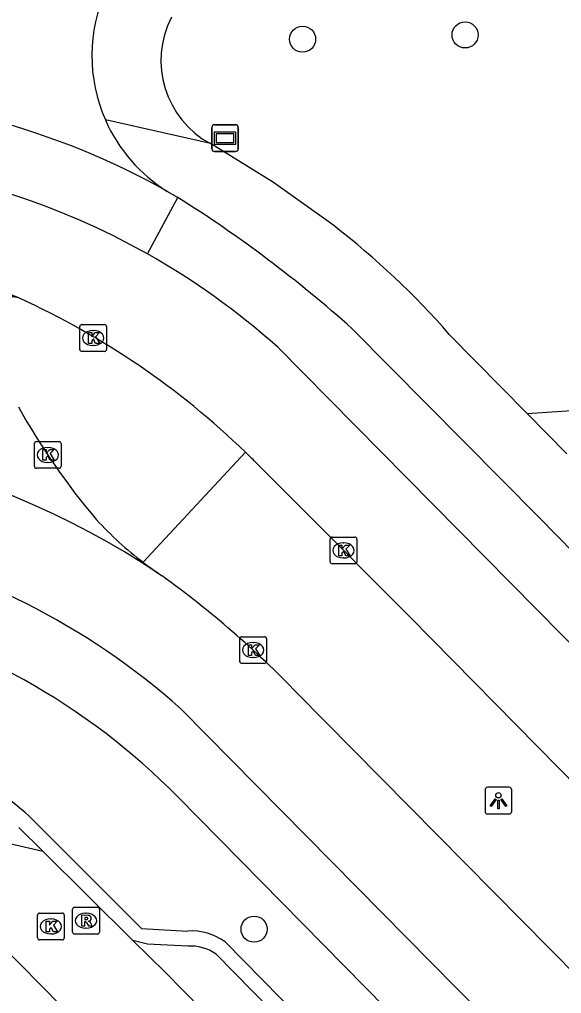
# Model space of a CAD drawing. Extents: x 158474 to 159560, y 388525 to 389605.
# Drawn here: x 159135.39 to 159155.68, y 389132.09 to 389168.54 of the extents above; entities that cross this region are included whole.
import ezdxf

# ---------------------------------------------------------------- set-up
doc = ezdxf.new("R2010")
doc.units = 0
for name, color, linetype in [('IMGEO_Boom', 7, 'Continuous'), ('IMGEO_Kolk', 7, 'Continuous'), ('IMGEO_Lichtpunt', 7, 'Continuous'), ('IMGEO_Rijbaan_lokaal_gesloten', 7, 'Continuous'), ('IMGEO_Rijbaan_lokaal_open', 7, 'Continuous'), ('IMGEO_Rioolput', 7, 'Continuous'), ('IMGEO_Verkeerseiland_groen', 7, 'Continuous'), ('IMGEO_Verklikker', 7, 'Continuous'), ('IMGEO_Voetpad_halfverhard', 7, 'Continuous'), ('IMGEO_Voetpad_open', 7, 'Continuous')]:
    doc.layers.add(name, color=color, linetype=linetype)

msp = doc.modelspace()

# ---------------------------------------------------------------- linework, layer by layer
at = {"layer": 'IMGEO_Boom'}
for centre in [(159152.069, 389167.963), (159145.986, 389167.804), (159144.17, 389134.503)]:
    msp.add_circle(centre, 0.489, dxfattribs=at)
at = {"layer": 'IMGEO_Kolk'}
for p, q in [((159137.646, 389156.197), (159137.646, 389157.049)), ((159137.721, 389157.123), (159138.573, 389157.123)), ((159138.647, 389157.049), (159138.647, 389156.197)), ((159138.134, 389156.903), (159138.159, 389156.903)), ((159138.157, 389156.343), (159138.132, 389156.343)), ((159138.573, 389156.123), (159137.721, 389156.123)), ((159135.945, 389151.823), (159135.945, 389152.675)), ((159136.02, 389152.749), (159136.872, 389152.749)), ((159136.946, 389152.675), (159136.946, 389151.823)), ((159136.433, 389152.529), (159136.458, 389152.529)), ((159136.456, 389151.969), (159136.431, 389151.969)), ((159136.872, 389151.749), (159136.02, 389151.749)), ((159147.017, 389148.248), (159147.017, 389149.1)), ((159147.092, 389149.174), (159147.944, 389149.174)), ((159148.018, 389149.1), (159148.018, 389148.248)), ((159147.505, 389148.954), (159147.53, 389148.954)), ((159147.528, 389148.394), (159147.503, 389148.394)), ((159147.944, 389148.174), (159147.092, 389148.174)), ((159143.71, 389145.445), (159144.562, 389145.445)), ((159143.635, 389144.519), (159143.635, 389145.371)), ((159144.123, 389145.225), (159144.148, 389145.225)), ((159144.636, 389145.371), (159144.636, 389144.519)), ((159144.146, 389144.665), (159144.121, 389144.665)), ((159144.562, 389144.445), (159143.71, 389144.445)), ((159136.063, 389134.178), (159136.063, 389135.03)), ((159136.138, 389135.104), (159136.99, 389135.104)), ((159136.551, 389134.884), (159136.576, 389134.884)), ((159137.064, 389135.03), (159137.064, 389134.178)), ((159136.99, 389134.104), (159136.138, 389134.104)), ((159136.574, 389134.324), (159136.549, 389134.324))]:
    msp.add_line(p, q, dxfattribs=at)
for points in [[(159137.646, 389156.197), (159137.646, 389157.049)], [(159137.721, 389157.123), (159138.573, 389157.123)], [(159138.647, 389157.049), (159138.647, 389156.197)], [(159137.967, 389156.823), (159138.09, 389156.823), (159138.09, 389156.672), (159138.22, 389156.823), (159138.384, 389156.823), (159138.238, 389156.672), (159138.391, 389156.423), (159138.239, 389156.423), (159138.154, 389156.587), (159138.09, 389156.52), (159138.09, 389156.423), (159137.967, 389156.423), (159137.967, 389156.823)], [(159138.573, 389156.123), (159137.721, 389156.123)], [(159135.945, 389151.823), (159135.945, 389152.675)], [(159136.02, 389152.749), (159136.872, 389152.749)], [(159136.946, 389152.675), (159136.946, 389151.823)], [(159136.266, 389152.449), (159136.389, 389152.449), (159136.389, 389152.298), (159136.519, 389152.449), (159136.683, 389152.449), (159136.537, 389152.298), (159136.69, 389152.049), (159136.538, 389152.049), (159136.453, 389152.213), (159136.389, 389152.146), (159136.389, 389152.049), (159136.266, 389152.049), (159136.266, 389152.449)], [(159136.872, 389151.749), (159136.02, 389151.749)], [(159147.017, 389148.248), (159147.017, 389149.1)], [(159147.092, 389149.174), (159147.944, 389149.174)], [(159148.018, 389149.1), (159148.018, 389148.248)], [(159147.338, 389148.874), (159147.461, 389148.874), (159147.461, 389148.723), (159147.591, 389148.874), (159147.755, 389148.874), (159147.609, 389148.723), (159147.762, 389148.474), (159147.61, 389148.474), (159147.525, 389148.638), (159147.461, 389148.571), (159147.461, 389148.474), (159147.338, 389148.474), (159147.338, 389148.874)], [(159147.944, 389148.174), (159147.092, 389148.174)], [(159143.71, 389145.445), (159144.562, 389145.445)], [(159143.635, 389144.519), (159143.635, 389145.371)], [(159143.956, 389145.145), (159144.079, 389145.145), (159144.079, 389144.994), (159144.209, 389145.145), (159144.373, 389145.145), (159144.227, 389144.994), (159144.38, 389144.745), (159144.228, 389144.745), (159144.143, 389144.909), (159144.079, 389144.842), (159144.079, 389144.745), (159143.956, 389144.745), (159143.956, 389145.145)], [(159144.636, 389145.371), (159144.636, 389144.519)], [(159144.562, 389144.445), (159143.71, 389144.445)], [(159136.063, 389134.178), (159136.063, 389135.03)], [(159136.138, 389135.104), (159136.99, 389135.104)], [(159137.064, 389135.03), (159137.064, 389134.178)], [(159136.384, 389134.804), (159136.507, 389134.804), (159136.507, 389134.653), (159136.637, 389134.804), (159136.801, 389134.804), (159136.655, 389134.653), (159136.808, 389134.404), (159136.656, 389134.404), (159136.571, 389134.568), (159136.507, 389134.501), (159136.507, 389134.404), (159136.384, 389134.404), (159136.384, 389134.804)], [(159136.99, 389134.104), (159136.138, 389134.104)]]:
    msp.add_lwpolyline(points, dxfattribs=at)
for centre, start, end in [((159137.723, 389157.047), 91.552, 178.448), ((159137.723, 389157.047), 91.552, 178.448), ((159138.571, 389157.047), 1.552, 88.448), ((159138.571, 389157.047), 1.552, 88.448), ((159137.723, 389156.199), 181.552, 268.448), ((159137.723, 389156.199), 181.552, 268.448), ((159138.571, 389156.199), 271.552, 358.448), ((159138.571, 389156.199), 271.552, 358.448), ((159136.022, 389152.673), 91.552, 178.448), ((159136.022, 389152.673), 91.552, 178.448), ((159136.87, 389152.673), 1.552, 88.448), ((159136.87, 389152.673), 1.552, 88.448), ((159136.022, 389151.825), 181.552, 268.448), ((159136.022, 389151.825), 181.552, 268.448), ((159136.87, 389151.825), 271.552, 358.448), ((159136.87, 389151.825), 271.552, 358.448), ((159147.094, 389149.098), 91.552, 178.448), ((159147.094, 389149.098), 91.552, 178.448), ((159147.942, 389149.098), 1.552, 88.448), ((159147.942, 389149.098), 1.552, 88.448), ((159147.094, 389148.25), 181.552, 268.448), ((159147.094, 389148.25), 181.552, 268.448), ((159147.942, 389148.25), 271.552, 358.448), ((159147.942, 389148.25), 271.552, 358.448), ((159143.712, 389145.369), 91.552, 178.448), ((159143.712, 389145.369), 91.552, 178.448), ((159144.56, 389145.369), 1.552, 88.448), ((159144.56, 389145.369), 1.552, 88.448), ((159143.712, 389144.521), 181.552, 268.448), ((159143.712, 389144.521), 181.552, 268.448), ((159144.56, 389144.521), 271.552, 358.448), ((159144.56, 389144.521), 271.552, 358.448), ((159136.14, 389135.028), 91.552, 178.448), ((159136.14, 389135.028), 91.552, 178.448), ((159136.988, 389135.028), 1.552, 88.448), ((159136.988, 389135.028), 1.552, 88.448), ((159136.14, 389134.18), 181.552, 268.448), ((159136.14, 389134.18), 181.552, 268.448), ((159136.988, 389134.18), 271.552, 358.448), ((159136.988, 389134.18), 271.552, 358.448)]:
    msp.add_arc(centre, 0.0765, start, end, dxfattribs=at)
for centre, major_axis, ratio, start_param, end_param in [((159138.133, 389156.623), (-0.387, 0.002), 0.722429, 4.712389, 7.853982), ((159138.158, 389156.623), (-0.39, 0.002), 0.717154, 1.570796, 4.712389), ((159136.432, 389152.249), (-0.387, 0.002), 0.722429, 4.712389, 7.853982), ((159136.457, 389152.249), (-0.39, 0.002), 0.717154, 1.570796, 4.712389), ((159147.504, 389148.674), (-0.387, 0.002), 0.722429, 4.712389, 7.853982), ((159147.529, 389148.674), (-0.39, 0.002), 0.717154, 1.570796, 4.712389), ((159144.122, 389144.945), (-0.387, 0.002), 0.722429, 4.712389, 7.853982), ((159144.147, 389144.945), (-0.39, 0.002), 0.717154, 1.570796, 4.712389), ((159136.55, 389134.604), (-0.387, 0.002), 0.722429, 4.712389, 7.853982), ((159136.575, 389134.604), (-0.39, 0.002), 0.717154, 1.570796, 4.712389)]:
    msp.add_ellipse(centre, major_axis=major_axis, ratio=ratio, start_param=start_param, end_param=end_param, dxfattribs=at)
at = {"layer": 'IMGEO_Lichtpunt'}
for p, q in [((159152.818, 389139.716), (159152.818, 389138.909)), ((159152.818, 389139.716), (159152.818, 389138.909)), ((159153.72, 389139.811), (159152.912, 389139.811)), ((159153.72, 389139.811), (159152.912, 389139.811)), ((159153.814, 389138.909), (159153.814, 389139.716)), ((159153.814, 389138.909), (159153.814, 389139.716)), ((159152.912, 389138.815), (159153.72, 389138.815)), ((159152.912, 389138.815), (159153.72, 389138.815))]:
    msp.add_line(p, q, dxfattribs=at)
for points in [[(159153.192, 389139.38), (159153.231, 389139.352), (159153.043, 389139.09), (159153.005, 389139.117), (159153.192, 389139.38)], [(159153.294, 389139.332), (159153.341, 389139.332), (159153.341, 389139.01), (159153.294, 389139.01), (159153.294, 389139.332)], [(159153.404, 389139.352), (159153.442, 389139.379), (159153.629, 389139.117), (159153.59, 389139.089), (159153.404, 389139.352)]]:
    msp.add_lwpolyline(points, dxfattribs=at)
msp.add_circle((159153.317, 389139.514), 0.0994, dxfattribs=at)
for centre, start, end in [((159152.912, 389139.716), 90, 180), ((159152.912, 389139.716), 90, 180), ((159153.72, 389139.716), 0, 90), ((159153.72, 389139.716), 0, 90), ((159152.912, 389138.909), 180, 270), ((159152.912, 389138.909), 180, 270), ((159153.72, 389138.909), 270, 0), ((159153.72, 389138.909), 270, 360)]:
    msp.add_arc(centre, 0.0946, start, end, dxfattribs=at)
at = {"layer": 'IMGEO_Rijbaan_lokaal_gesloten'}
for points in [[(159140.179, 389159.767), (159141.311, 389161.883)], [(159141.311, 389161.883), (159140.915, 389162.11)], [(159147.841, 389156.971), (159154.825, 389149.919), (159175.579, 389128.795), (159195.309, 389108.673)], [(159193.637, 389107.056), (159177.987, 389122.943), (159145.042, 389156.293)], [(159144.226, 389151.978), (159145.867, 389150.327), (159150.027, 389146.168), (159155.566, 389140.54), (159162.954, 389133.033), (159172.136, 389123.74), (159176.308, 389119.517), (159176.995, 389118.821), (159187.175, 389108.509), (159189.944, 389105.704)], [(159140.593, 389147.815), (159140.726, 389147.726)], [(159145.784, 389143.339), (159152.079, 389136.97), (159162.681, 389126.245), (159168.494, 389120.346), (159172.761, 389116.016), (159183.606, 389105.012), (159185.272, 389103.322)], [(159182.805, 389100.991), (159178.555, 389105.125), (159170.221, 389113.572), (159162.354, 389121.545), (159153.628, 389130.389), (159141.446, 389142.737)], [(159141.329, 389139.438), (159180.151, 389100.011)]]:
    msp.add_lwpolyline(points, dxfattribs=at)
for centre, radius, start, end in [((159127.072, 389137.523), 28.216, 60.6196, 89.5071), ((159126.448, 389135.405), 27.965, 60.5937, 107.2023), ((159115.356, 389120.582), 48.779, 48.2442, 57.8533), ((159127.43, 389139.718), 20.038, 66.6024, 93.3214), ((159126.45, 389135.408), 27.961, 48.3241, 60.5938), ((159122.879, 389130.636), 30.186, 46.0037, 65.5197), ((159122.973, 389121.224), 31.899, 56.4706, 99.4498), ((159130.018, 389137.883), 20.013, 44.7704, 46.2949), ((159123.387, 389122.411), 27.189, 48.3803, 107.472), ((159118.22, 389116.668), 38.355, 44.0564, 54.0709), ((159123.175, 389121.562), 25.478, 44.5583, 109.3474)]:
    msp.add_arc(centre, radius, start, end, dxfattribs=at)
at = {"layer": 'IMGEO_Rijbaan_lokaal_open'}
for points in [[(159118.447, 389141.545), (159136.263, 389137.418)], [(159174.38, 389093.632), (159167.969, 389100.171), (159150.959, 389117.398), (159134.612, 389133.995), (159118.407, 389137.736), (159094.003, 389129.262), (159070.965, 389121.125)], [(159136.263, 389137.418), (159139.636, 389134.083)], [(159139.636, 389134.083), (159140.853, 389132.88), (159155.904, 389117.571)]]:
    msp.add_lwpolyline(points, dxfattribs=at)
for centre, radius, start, end in [((159144.099, 389167.197), 6.002, 155.9037, 203.7194), ((159144.099, 389167.198), 6.002, 203.7278, 237.9637), ((159135.001, 389156.894), 1.273, 72.3631, 155.3274), ((159158.136, 389166.693), 26.061, 209.0251, 220.3511), ((159148.165, 389158.904), 13.428, 222.5692, 232.6515), ((159148.094, 389158.839), 13.334, 232.7237, 235.7685)]:
    msp.add_arc(centre, radius, start, end, dxfattribs=at)
at = {"layer": 'IMGEO_Rioolput'}
for p, q in [((159137.376, 389134.396), (159137.376, 389135.248)), ((159137.451, 389135.322), (159138.303, 389135.322)), ((159138.377, 389135.248), (159138.377, 389134.396)), ((159137.864, 389135.102), (159137.889, 389135.102)), ((159137.887, 389134.542), (159137.862, 389134.542)), ((159138.303, 389134.322), (159137.451, 389134.322))]:
    msp.add_line(p, q, dxfattribs=at)
for points in [[(159137.376, 389134.396), (159137.376, 389135.248)], [(159137.451, 389135.322), (159138.303, 389135.322)], [(159138.377, 389135.248), (159138.377, 389134.396)], [(159137.965, 389135.02), (159137.713, 389135.022), (159137.713, 389134.622)], [(159137.891, 389134.941), (159137.837, 389134.941), (159137.837, 389134.86)], [(159137.837, 389134.86), (159137.889, 389134.86)], [(159137.713, 389134.622), (159137.837, 389134.622), (159137.837, 389134.784), (159137.848, 389134.784)], [(159137.895, 389134.755), (159137.966, 389134.622), (159138.106, 389134.622), (159138.041, 389134.748)], [(159138.303, 389134.322), (159137.451, 389134.322)]]:
    msp.add_lwpolyline(points, dxfattribs=at)
for centre, radius, start, end in [((159137.453, 389135.246), 0.0765, 91.552, 178.448), ((159137.453, 389135.246), 0.0765, 91.552, 178.448), ((159138.301, 389135.246), 0.0765, 1.552, 88.448), ((159138.301, 389135.246), 0.0765, 1.552, 88.448), ((159137.873, 389135.049), 0.19, 274.7715, 282.9687), ((159137.897, 389134.845), 0.0964, 77.0061, 93.1865), ((159137.911, 389134.902), 0.0378, 276.6634, 79.6772), ((159137.964, 389134.91), 0.109, 350.3612, 89.416), ((159137.962, 389134.91), 0.112, 277.5842, 350.9817), ((159137.847, 389134.731), 0.0533, 26.0293, 88.6989), ((159137.946, 389134.695), 0.108, 29.5134, 73.7905), ((159137.453, 389134.398), 0.0765, 181.552, 268.448), ((159137.453, 389134.398), 0.0765, 181.552, 268.448), ((159138.301, 389134.398), 0.0765, 271.552, 358.448), ((159138.301, 389134.398), 0.0765, 271.552, 358.448)]:
    msp.add_arc(centre, radius, start, end, dxfattribs=at)
for centre, major_axis, ratio, start_param, end_param in [((159137.863, 389134.822), (-0.387, 0.002), 0.722429, 4.712389, 7.853982), ((159137.888, 389134.822), (-0.39, 0.002), 0.717154, 1.570796, 4.712389)]:
    msp.add_ellipse(centre, major_axis=major_axis, ratio=ratio, start_param=start_param, end_param=end_param, dxfattribs=at)
at = {"layer": 'IMGEO_Verkeerseiland_groen'}
msp.add_lwpolyline([(159143.846, 389152.351), (159140.018, 389148.229)], dxfattribs=at)
at = {"layer": 'IMGEO_Verklikker'}
for p, q in [((159142.589, 389163.701), (159142.589, 389164.501)), ((159142.589, 389164.501), (159142.589, 389163.701)), ((159142.689, 389164.601), (159143.479, 389164.601)), ((159143.479, 389164.601), (159142.689, 389164.601)), ((159143.579, 389164.501), (159143.579, 389163.701)), ((159143.579, 389163.701), (159143.579, 389164.501)), ((159143.479, 389163.601), (159142.689, 389163.601)), ((159142.689, 389163.601), (159143.479, 389163.601))]:
    msp.add_line(p, q, dxfattribs=at)
for points in [[(159142.69, 389164.333), (159143.478, 389164.333), (159143.478, 389163.869), (159142.69, 389163.869), (159142.69, 389164.333)], [(159142.755, 389164.268), (159142.755, 389163.934), (159143.413, 389163.934), (159143.413, 389164.268), (159142.755, 389164.268)]]:
    msp.add_lwpolyline(points, dxfattribs=at)
for centre, start, end in [((159142.689, 389164.501), 90, 180), ((159142.689, 389164.501), 90, 180), ((159143.479, 389164.501), 0, 90), ((159143.479, 389164.501), 360, 90), ((159142.689, 389163.701), 180, 270), ((159142.689, 389163.701), 180, 270), ((159143.479, 389163.701), 270, 0), ((159143.479, 389163.701), 270, 0)]:
    msp.add_arc(centre, 0.1, start, end, dxfattribs=at)
at = {"layer": 'IMGEO_Voetpad_halfverhard'}
msp.add_lwpolyline([(159154.393, 389153.799), (159166.447, 389154.614), (159171.786, 389155.087)], dxfattribs=at)
at = {"layer": 'IMGEO_Voetpad_open'}
for points in [[(159142.536, 389163.895), (159138.604, 389164.783)], [(159147.152, 389160.827), (159144.897, 389162.44), (159142.536, 389163.895)], [(159154.393, 389153.799), (159151.48, 389156.759)], [(159155.882, 389152.286), (159154.393, 389153.799)], [(159135.749, 389138.727), (159139.955, 389134.529), (159141.695, 389134.432)], [(159135.367, 389138.304), (159136.263, 389137.418)], [(159141.687, 389133.863), (159140.175, 389133.946), (159139.636, 389134.083)], [(159143.083, 389134.027), (159155.49, 389121.411)], [(159155.036, 389121.066), (159142.747, 389133.566)]]:
    msp.add_lwpolyline(points, dxfattribs=at)
for centre, radius, start, end in [((159144.225, 389167.008), 3.542, 152.7475, 241.526), ((159128.743, 389136.905), 30.185, 41.1274, 52.4201), ((159127.98, 389130.14), 11.58, 47.8624, 65.5433), ((159141.823, 389132.291), 2.145, 54.0401, 93.4268), ((159141.819, 389132.293), 1.576, 53.9057, 94.7898)]:
    msp.add_arc(centre, radius, start, end, dxfattribs=at)

doc.saveas('drawing.dxf')
